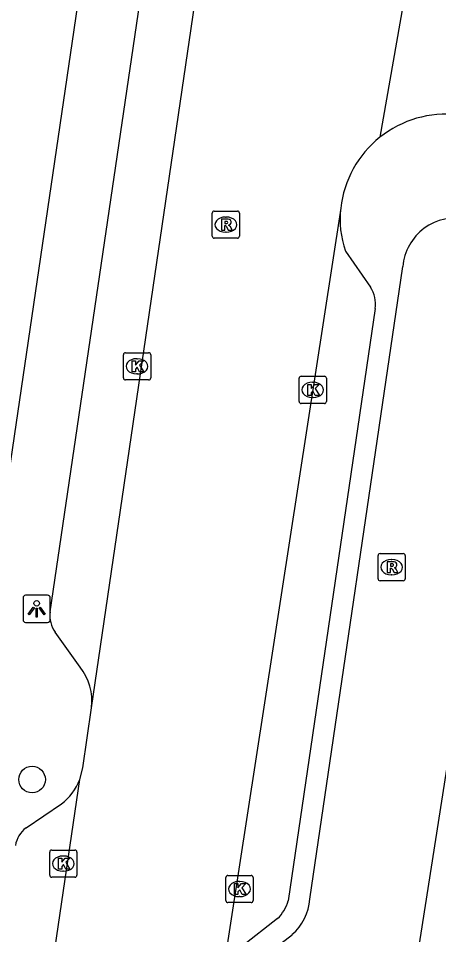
# Model space of a CAD drawing. Extents: x 163686 to 164493, y 382719 to 383870.
# Drawn here: x 163913.6 to 163929.06, y 383054.79 to 383088.49 of the extents above; entities that cross this region are included whole.
import ezdxf

# ---------------------------------------------------------------- set-up
doc = ezdxf.new("R2010")
doc.units = 0
for name, color, linetype in [('IMGEO_Boom', 7, 'Continuous'), ('IMGEO_Groenvoorziening', 7, 'Continuous'), ('IMGEO_Kolk', 7, 'Continuous'), ('IMGEO_Lichtpunt', 7, 'Continuous'), ('IMGEO_Rijbaan_lokaal_open', 7, 'Continuous'), ('IMGEO_Rioolput', 7, 'Continuous'), ('IMGEO_Voetpad_open', 7, 'Continuous')]:
    doc.layers.add(name, color=color, linetype=linetype)

msp = doc.modelspace()

# ---------------------------------------------------------------- linework, layer by layer
at = {"layer": 'IMGEO_Boom'}
msp.add_circle((163914.106, 383060.495), 0.489, dxfattribs=at)
at = {"layer": 'IMGEO_Groenvoorziening'}
msp.add_lwpolyline([(163932.454, 383080.761), (163927.106, 383046.548)], dxfattribs=at)
at = {"layer": 'IMGEO_Kolk'}
for p, q in [((163917.466, 383075.265), (163917.466, 383076.117)), ((163917.541, 383076.191), (163918.393, 383076.191)), ((163918.467, 383076.117), (163918.467, 383075.265)), ((163917.954, 383075.971), (163917.979, 383075.971)), ((163917.977, 383075.411), (163917.952, 383075.411)), ((163924, 383075.324), (163924.852, 383075.324)), ((163918.393, 383075.191), (163917.541, 383075.191)), ((163923.925, 383074.398), (163923.925, 383075.25)), ((163924.413, 383075.104), (163924.438, 383075.104)), ((163924.926, 383075.25), (163924.926, 383074.398)), ((163924.852, 383074.324), (163924, 383074.324)), ((163924.436, 383074.544), (163924.411, 383074.544)), ((163914.754, 383056.979), (163914.754, 383057.831)), ((163914.829, 383057.905), (163915.681, 383057.905)), ((163915.755, 383057.831), (163915.755, 383056.979)), ((163915.242, 383057.685), (163915.267, 383057.685)), ((163915.265, 383057.125), (163915.24, 383057.125)), ((163915.681, 383056.905), (163914.829, 383056.905)), ((163921.232, 383056.045), (163921.232, 383056.897)), ((163921.307, 383056.971), (163922.159, 383056.971)), ((163922.233, 383056.897), (163922.233, 383056.045)), ((163921.72, 383056.751), (163921.745, 383056.751)), ((163921.743, 383056.191), (163921.718, 383056.191)), ((163922.159, 383055.971), (163921.307, 383055.971))]:
    msp.add_line(p, q, dxfattribs=at)
for points in [[(163917.466, 383075.265), (163917.466, 383076.117)], [(163917.541, 383076.191), (163918.393, 383076.191)], [(163918.467, 383076.117), (163918.467, 383075.265)], [(163917.787, 383075.891), (163917.91, 383075.891), (163917.91, 383075.74), (163918.04, 383075.891), (163918.204, 383075.891), (163918.058, 383075.74), (163918.211, 383075.491), (163918.059, 383075.491), (163917.974, 383075.655), (163917.91, 383075.588), (163917.91, 383075.491), (163917.787, 383075.491), (163917.787, 383075.891)], [(163924, 383075.324), (163924.852, 383075.324)], [(163918.393, 383075.191), (163917.541, 383075.191)], [(163923.925, 383074.398), (163923.925, 383075.25)], [(163924.246, 383075.024), (163924.369, 383075.024), (163924.369, 383074.873), (163924.499, 383075.024), (163924.663, 383075.024), (163924.517, 383074.873), (163924.67, 383074.624), (163924.518, 383074.624), (163924.433, 383074.788), (163924.369, 383074.721), (163924.369, 383074.624), (163924.246, 383074.624), (163924.246, 383075.024)], [(163924.926, 383075.25), (163924.926, 383074.398)], [(163924.852, 383074.324), (163924, 383074.324)], [(163914.754, 383056.979), (163914.754, 383057.831)], [(163914.829, 383057.905), (163915.681, 383057.905)], [(163915.755, 383057.831), (163915.755, 383056.979)], [(163915.075, 383057.605), (163915.198, 383057.605), (163915.198, 383057.454), (163915.328, 383057.605), (163915.492, 383057.605), (163915.346, 383057.454), (163915.499, 383057.205), (163915.347, 383057.205), (163915.262, 383057.369), (163915.198, 383057.302), (163915.198, 383057.205), (163915.075, 383057.205), (163915.075, 383057.605)], [(163915.681, 383056.905), (163914.829, 383056.905)], [(163921.232, 383056.045), (163921.232, 383056.897)], [(163921.307, 383056.971), (163922.159, 383056.971)], [(163922.233, 383056.897), (163922.233, 383056.045)], [(163921.553, 383056.671), (163921.676, 383056.671), (163921.676, 383056.52), (163921.806, 383056.671), (163921.97, 383056.671), (163921.824, 383056.52), (163921.977, 383056.271), (163921.825, 383056.271), (163921.74, 383056.435), (163921.676, 383056.368), (163921.676, 383056.271), (163921.553, 383056.271), (163921.553, 383056.671)], [(163922.159, 383055.971), (163921.307, 383055.971)]]:
    msp.add_lwpolyline(points, dxfattribs=at)
for centre, start, end in [((163917.543, 383076.115), 91.552, 178.448), ((163917.543, 383076.115), 91.552, 178.448), ((163918.391, 383076.115), 1.552, 88.448), ((163918.391, 383076.115), 1.552, 88.448), ((163924.002, 383075.248), 91.552, 178.448), ((163924.002, 383075.248), 91.552, 178.448), ((163924.85, 383075.248), 1.552, 88.448), ((163924.85, 383075.248), 1.552, 88.448), ((163917.543, 383075.267), 181.552, 268.448), ((163917.543, 383075.267), 181.552, 268.448), ((163918.391, 383075.267), 271.552, 358.448), ((163918.391, 383075.267), 271.552, 358.448), ((163924.002, 383074.4), 181.552, 268.448), ((163924.002, 383074.4), 181.552, 268.448), ((163924.85, 383074.4), 271.552, 358.448), ((163924.85, 383074.4), 271.552, 358.448), ((163914.831, 383057.829), 91.552, 178.448), ((163914.831, 383057.829), 91.552, 178.448), ((163915.679, 383057.829), 1.552, 88.448), ((163915.679, 383057.829), 1.552, 88.448), ((163914.831, 383056.981), 181.552, 268.448), ((163914.831, 383056.981), 181.552, 268.448), ((163915.679, 383056.981), 271.552, 358.448), ((163915.679, 383056.981), 271.552, 358.448), ((163921.309, 383056.895), 91.552, 178.448), ((163921.309, 383056.895), 91.552, 178.448), ((163922.157, 383056.895), 1.552, 88.448), ((163922.157, 383056.895), 1.552, 88.448), ((163921.309, 383056.047), 181.552, 268.448), ((163921.309, 383056.047), 181.552, 268.448), ((163922.157, 383056.047), 271.552, 358.448), ((163922.157, 383056.047), 271.552, 358.448)]:
    msp.add_arc(centre, 0.0765, start, end, dxfattribs=at)
for centre, major_axis, ratio, start_param, end_param in [((163917.953, 383075.691), (-0.387, 0.002), 0.722429, 4.712389, 7.853982), ((163917.978, 383075.691), (-0.39, 0.002), 0.717154, 1.570796, 4.712389), ((163924.412, 383074.824), (-0.387, 0.002), 0.722429, 4.712389, 7.853982), ((163924.437, 383074.824), (-0.39, 0.002), 0.717154, 1.570796, 4.712389), ((163915.241, 383057.405), (-0.387, 0.002), 0.722429, 4.712389, 7.853982), ((163915.266, 383057.405), (-0.39, 0.002), 0.717154, 1.570796, 4.712389), ((163921.719, 383056.471), (-0.387, 0.002), 0.722429, 4.712389, 7.853982), ((163921.744, 383056.471), (-0.39, 0.002), 0.717154, 1.570796, 4.712389)]:
    msp.add_ellipse(centre, major_axis=major_axis, ratio=ratio, start_param=start_param, end_param=end_param, dxfattribs=at)
at = {"layer": 'IMGEO_Lichtpunt'}
for p, q in [((163914.679, 383067.272), (163913.871, 383067.272)), ((163914.679, 383067.272), (163913.871, 383067.272)), ((163913.777, 383067.177), (163913.777, 383066.37)), ((163913.777, 383067.177), (163913.777, 383066.37)), ((163914.773, 383066.37), (163914.773, 383067.177)), ((163914.773, 383066.37), (163914.773, 383067.177)), ((163913.871, 383066.276), (163914.679, 383066.276)), ((163913.871, 383066.276), (163914.679, 383066.276))]:
    msp.add_line(p, q, dxfattribs=at)
for points in [[(163914.151, 383066.841), (163914.19, 383066.813), (163914.002, 383066.551), (163913.964, 383066.578), (163914.151, 383066.841)], [(163914.253, 383066.793), (163914.3, 383066.793), (163914.3, 383066.471), (163914.253, 383066.471), (163914.253, 383066.793)], [(163914.363, 383066.813), (163914.401, 383066.84), (163914.588, 383066.578), (163914.549, 383066.55), (163914.363, 383066.813)]]:
    msp.add_lwpolyline(points, dxfattribs=at)
msp.add_circle((163914.276, 383066.975), 0.0994, dxfattribs=at)
for centre, start, end in [((163913.871, 383067.177), 90, 180), ((163913.871, 383067.177), 90, 180), ((163914.679, 383067.177), 0, 90), ((163914.679, 383067.177), 0, 90), ((163913.871, 383066.37), 180, 270), ((163913.871, 383066.37), 180, 270), ((163914.679, 383066.37), 270, 0), ((163914.679, 383066.37), 270, 360)]:
    msp.add_arc(centre, 0.0946, start, end, dxfattribs=at)
at = {"layer": 'IMGEO_Rijbaan_lokaal_open'}
for points in [[(163916.287, 383063.139), (163923.888, 383114.947)], [(163928.119, 383091.112), (163926.895, 383084.115)], [(163925.454, 383081.51), (163921.093, 383053.234)], [(163915.86, 383060.494), (163915.969, 383060.927), (163916.287, 383063.139)], [(163906.683, 382998.169), (163915.86, 383060.494)]]:
    msp.add_lwpolyline(points, dxfattribs=at)
for centre, radius, start, end in [((163929.317, 383081.076), 3.886, 83.4943, 128.5551), ((163929.314, 383081.076), 3.884, 128.5165, 173.5837)]:
    msp.add_arc(centre, radius, start, end, dxfattribs=at)
at = {"layer": 'IMGEO_Rioolput'}
for p, q in [((163920.806, 383081.402), (163921.658, 383081.402)), ((163920.731, 383080.476), (163920.731, 383081.328)), ((163921.219, 383081.182), (163921.244, 383081.182)), ((163921.732, 383081.328), (163921.732, 383080.476)), ((163921.658, 383080.402), (163920.806, 383080.402)), ((163921.242, 383080.622), (163921.217, 383080.622)), ((163926.825, 383067.88), (163926.825, 383068.732)), ((163926.9, 383068.806), (163927.752, 383068.806)), ((163927.313, 383068.586), (163927.338, 383068.586)), ((163927.826, 383068.732), (163927.826, 383067.88)), ((163927.336, 383068.026), (163927.311, 383068.026)), ((163927.752, 383067.806), (163926.9, 383067.806))]:
    msp.add_line(p, q, dxfattribs=at)
for points in [[(163920.806, 383081.402), (163921.658, 383081.402)], [(163920.731, 383080.476), (163920.731, 383081.328)], [(163921.32, 383081.1), (163921.068, 383081.102), (163921.068, 383080.702)], [(163921.732, 383081.328), (163921.732, 383080.476)], [(163921.068, 383080.702), (163921.192, 383080.702), (163921.192, 383080.864), (163921.203, 383080.864)], [(163921.246, 383081.021), (163921.192, 383081.021), (163921.192, 383080.94)], [(163921.192, 383080.94), (163921.244, 383080.94)], [(163921.25, 383080.835), (163921.321, 383080.702), (163921.461, 383080.702), (163921.396, 383080.828)], [(163921.658, 383080.402), (163920.806, 383080.402)], [(163926.825, 383067.88), (163926.825, 383068.732)], [(163926.9, 383068.806), (163927.752, 383068.806)], [(163927.826, 383068.732), (163927.826, 383067.88)], [(163927.414, 383068.504), (163927.162, 383068.506), (163927.162, 383068.106)], [(163927.162, 383068.106), (163927.286, 383068.106), (163927.286, 383068.268), (163927.297, 383068.268)], [(163927.34, 383068.425), (163927.286, 383068.425), (163927.286, 383068.344)], [(163927.286, 383068.344), (163927.338, 383068.344)], [(163927.344, 383068.239), (163927.415, 383068.106), (163927.555, 383068.106), (163927.49, 383068.232)], [(163927.752, 383067.806), (163926.9, 383067.806)]]:
    msp.add_lwpolyline(points, dxfattribs=at)
for centre, radius, start, end in [((163920.808, 383081.326), 0.0765, 91.552, 178.448), ((163920.808, 383081.326), 0.0765, 91.552, 178.448), ((163921.656, 383081.326), 0.0765, 1.552, 88.448), ((163921.656, 383081.326), 0.0765, 1.552, 88.448), ((163921.319, 383080.99), 0.109, 350.3612, 89.416), ((163921.202, 383080.811), 0.0533, 26.0293, 88.6989), ((163921.228, 383081.129), 0.19, 274.7715, 282.9687), ((163921.252, 383080.925), 0.0964, 77.0061, 93.1865), ((163921.266, 383080.982), 0.0378, 276.6634, 79.6772), ((163921.317, 383080.99), 0.112, 277.5842, 350.9817), ((163921.301, 383080.775), 0.108, 29.5134, 73.7905), ((163920.808, 383080.478), 0.0765, 181.552, 268.448), ((163920.808, 383080.478), 0.0765, 181.552, 268.448), ((163921.656, 383080.478), 0.0765, 271.552, 358.448), ((163921.656, 383080.478), 0.0765, 271.552, 358.448), ((163926.902, 383068.73), 0.0765, 91.552, 178.448), ((163926.902, 383068.73), 0.0765, 91.552, 178.448), ((163927.75, 383068.73), 0.0765, 1.552, 88.448), ((163927.75, 383068.73), 0.0765, 1.552, 88.448), ((163927.296, 383068.215), 0.0533, 26.0293, 88.6989), ((163927.322, 383068.533), 0.19, 274.7715, 282.9687), ((163927.346, 383068.329), 0.0964, 77.0061, 93.1865), ((163927.36, 383068.386), 0.0378, 276.6634, 79.6772), ((163927.413, 383068.394), 0.109, 350.3612, 89.416), ((163927.411, 383068.394), 0.112, 277.5842, 350.9817), ((163927.395, 383068.179), 0.108, 29.5134, 73.7905), ((163926.902, 383067.882), 0.0765, 181.552, 268.448), ((163926.902, 383067.882), 0.0765, 181.552, 268.448), ((163927.75, 383067.882), 0.0765, 271.552, 358.448), ((163927.75, 383067.882), 0.0765, 271.552, 358.448)]:
    msp.add_arc(centre, radius, start, end, dxfattribs=at)
for centre, major_axis, ratio, start_param, end_param in [((163921.218, 383080.902), (-0.387, 0.002), 0.722429, 4.712389, 7.853982), ((163921.243, 383080.902), (-0.39, 0.002), 0.717154, 1.570796, 4.712389), ((163927.312, 383068.306), (-0.387, 0.002), 0.722429, 4.712389, 7.853982), ((163927.337, 383068.306), (-0.39, 0.002), 0.717154, 1.570796, 4.712389)]:
    msp.add_ellipse(centre, major_axis=major_axis, ratio=ratio, start_param=start_param, end_param=end_param, dxfattribs=at)
at = {"layer": 'IMGEO_Voetpad_open'}
for points in [[(163914.774, 383066.659), (163921.471, 383112.208)], [(163916.899, 383096.737), (163916.099, 383091.164), (163909.88, 383048.913)], [(163925.625, 383079.932), (163926.553, 383078.603)], [(163924.321, 383056.101), (163927.736, 383079.36)], [(163926.722, 383077.819), (163923.52, 383056.037)], [(163915.87, 383064.625), (163914.961, 383065.91)], [(163913.886, 383058.717), (163915.183, 383059.602)], [(163923.129, 383055.382), (163921.822, 383054.353)], [(163922.458, 383053.866), (163923.663, 383054.792)]]:
    msp.add_lwpolyline(points, dxfattribs=at)
for centre, radius, start, end in [((163929.011, 383081.097), 3.58, 173.3785, 198.9909), ((163929.688, 383079.193), 1.959, 77.7981, 175.1158), ((163925.567, 383077.98), 1.166, 352.0559, 32.2734), ((163915.745, 383066.504), 0.983, 170.9004, 217.1361), ((163914.382, 383063.406), 1.923, 352.0199, 39.3304), ((163914.039, 383061.173), 1.943, 306.0582, 339.5471), ((163914.447, 383057.938), 0.96, 125.7792, 172.2154), ((163922.192, 383056.386), 1.373, 313.0418, 345.2883), ((163922.41, 383056.242), 1.916, 310.8339, 355.7911)]:
    msp.add_arc(centre, radius, start, end, dxfattribs=at)

doc.saveas('drawing.dxf')
